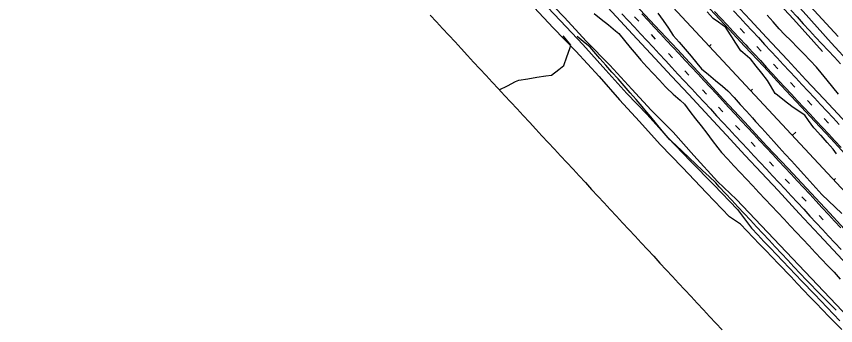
# Model space of a CAD drawing. Extents: x 2132221 to 2141942, y 535736 to 547298.
# Drawn here: x 2133131 to 2134476, y 544567 to 545075 of the extents above; entities that cross this region are included whole.
import ezdxf

# ---------------------------------------------------------------- set-up
doc = ezdxf.new("R2010")
doc.units = 0
for name, color, linetype in [('RD_EX_Driveway', 7, 'Continuous'), ('RD_EX_Fence_Other', 7, 'Continuous'), ('RD_EX_Misc', 7, 'Continuous'), ('RD_EX_Road', 7, 'Continuous'), ('RD_EX_VEG', 7, 'Continuous'), ('RD_HC_Cl', 7, 'Continuous'), ('RD_HC_Data_Tic', 7, 'Continuous'), ('TOPO_E_TLIML-Line', 7, 'Continuous')]:
    doc.layers.add(name, color=color, linetype=linetype)

msp = doc.modelspace()

# ---------------------------------------------------------------- linework, layer by layer
at = {"layer": 'RD_EX_Driveway'}
msp.add_line((2134501.1, 544996.6), (2134468.8, 545031.3), dxfattribs=at)
for points in [[(2134252.5, 545289.8), (2134288.2, 545250.4), (2134326.2, 545210.1), (2134364.6, 545167.4), (2134399.5, 545130.7), (2134434.6, 545091.5), (2134480.2, 545041.6)], [(2134242, 545278.7), (2134276.1, 545241.8), (2134315.6, 545199.7), (2134353.6, 545158.5), (2134388.3, 545120.9), (2134423, 545083.2), (2134468.8, 545031.3)], [(2133992.8, 545101.1), (2134024.4, 545067.6), (2134061.1, 545028.6), (2134098.8, 544986.5), (2134133.6, 544948), (2134166.7, 544913.5), (2134200.4, 544876.5), (2134237.9, 544837), (2134276.4, 544798.4), (2134315.1, 544757.9)], [(2133981.5, 545089.6), (2134012.5, 545056.3), (2134050, 545017.9), (2134087.9, 544976.3), (2134121.5, 544938.1), (2134154.3, 544902.1), (2134188, 544864.7), (2134224.9, 544826.5), (2134264.1, 544785.3), (2134301.8, 544745.6)], [(2134315.1, 544757.9), (2134337.9, 544727), (2134348.3, 544716.2), (2134358.6, 544705.3), (2134369, 544694.5), (2134389.7, 544672.8), (2134400.1, 544661.9), (2134420.8, 544640.2), (2134441.5, 544618.5), (2134451.8, 544607.6), (2134462.2, 544596.8), (2134482.9, 544575)], [(2134486.1, 544560.4), (2134475.7, 544571.2), (2134465.3, 544582), (2134454.9, 544592.8), (2134444.5, 544603.6), (2134434.1, 544614.4), (2134423.7, 544625.3), (2134413.3, 544636.1), (2134403, 544646.9), (2134382.2, 544668.5), (2134361.4, 544690.2), (2134351, 544701), (2134340.6, 544711.8), (2134330.2, 544722.6), (2134319.8, 544733.4), (2134301.8, 544745.6)]]:
    msp.add_lwpolyline(points, dxfattribs=at)
at = {"layer": 'RD_EX_Fence_Other'}
msp.add_line((2134698.1, 544367.8), (2134313.4, 544774.3), dxfattribs=at)
for points in [[(2134232.8, 545268.2), (2134266.6, 545227.5), (2134303.6, 545185), (2134338.2, 545146.2), (2134376.1, 545104.5), (2134407.1, 545070.4), (2134454.9, 545017.5)], [(2133998.2, 545107.7), (2134030.4, 545073.4), (2134067.5, 545033.9), (2134105.8, 544994.6), (2134141.8, 544955.1), (2134173.5, 544921), (2134209.5, 544884.6), (2134243.7, 544846.4), (2134282.5, 544803.9), (2134313.4, 544774.3)]]:
    msp.add_lwpolyline(points, dxfattribs=at)
at = {"layer": 'RD_EX_Misc'}
for p, q in [((2134146.3, 545074), (2134153, 545066.8)), ((2134319.3, 545055.2), (2134326.4, 545047.6)), ((2134173.4, 545045), (2134180.1, 545037.7)), ((2134346.9, 545025.7), (2134354, 545018)), ((2134201.9, 545014.2), (2134208.6, 545006.9)), ((2134228.6, 544985.3), (2134235.3, 544978.1)), ((2134374.1, 544996.3), (2134381.2, 544988.6)), ((2134402, 544966.2), (2134409.1, 544958.6)), ((2134257.5, 544954.2), (2134264.2, 544947)), ((2134429.8, 544936.6), (2134436.9, 544928.9)), ((2134284.1, 544925.7), (2134290.8, 544918.4)), ((2134457.3, 544907), (2134464.4, 544899.3)), ((2134312, 544895.7), (2134318.7, 544888.4)), ((2134337.3, 544868.3), (2134344, 544861.1)), ((2134367.5, 544836.1), (2134374.2, 544828.8)), ((2134393.5, 544807.8), (2134400.2, 544800.5)), ((2134420.9, 544778.4), (2134427.6, 544771.2)), ((2134449.1, 544748.1), (2134455.8, 544740.9))]:
    msp.add_line(p, q, dxfattribs=at)
for points in [[(2134125.5, 545079.2), (2134135.7, 545068.2), (2134145.9, 545057.2), (2134156.1, 545046.2), (2134166.3, 545035.2), (2134176.5, 545024.2), (2134186.7, 545013.2), (2134196.9, 545002.2), (2134207.1, 544991.2), (2134217.3, 544980.2), (2134227.5, 544969.2), (2134237.7, 544958.2), (2134240, 544955.7), (2134250.2, 544944.8), (2134260.4, 544933.8), (2134270.6, 544922.8), (2134280.8, 544911.8), (2134291, 544900.8), (2134301.3, 544889.8), (2134311.5, 544878.9), (2134321.7, 544867.9), (2134331.9, 544856.9), (2134342.1, 544845.9), (2134352.3, 544834.9), (2134362.5, 544823.9), (2134372.8, 544812.9), (2134383, 544802), (2134393.2, 544791), (2134403.4, 544780), (2134413.6, 544769), (2134423.8, 544758), (2134434, 544747), (2134444.3, 544736), (2134454.5, 544725.1), (2134464.7, 544714.1), (2134474.9, 544703.1), (2134485.1, 544692.1)], [(2134157.9, 545079.3), (2134168.2, 545068.3), (2134178.4, 545057.4), (2134188.6, 545046.4), (2134198.8, 545035.4), (2134209, 545024.4), (2134219.2, 545013.4), (2134229.4, 545002.4), (2134239.6, 544991.4), (2134249.8, 544980.4), (2134260.1, 544969.5), (2134270.3, 544958.5), (2134280.5, 544947.5), (2134290.7, 544936.5), (2134300.9, 544925.5), (2134311.1, 544914.5), (2134321.3, 544903.5), (2134331.5, 544892.5), (2134341.8, 544881.5), (2134352, 544870.6), (2134362.2, 544859.6), (2134372.4, 544848.6), (2134382.6, 544837.6), (2134392.8, 544826.6), (2134403, 544815.6), (2134413.2, 544804.6), (2134423.4, 544793.6), (2134433.7, 544782.7), (2134443.9, 544771.7), (2134454.1, 544760.7), (2134464.3, 544749.7), (2134474.5, 544738.7), (2134484.7, 544727.7)], [(2134277.5, 545083), (2134287.7, 545072), (2134297.9, 545061), (2134308.1, 545050), (2134318.4, 545039), (2134328.6, 545028), (2134332.1, 545024.2), (2134342.3, 545013.2), (2134352.6, 545002.2), (2134362.8, 544991.2), (2134373, 544980.2), (2134383.2, 544969.2), (2134393.4, 544958.2), (2134403.6, 544947.2), (2134413.8, 544936.2), (2134424, 544925.2), (2134434.2, 544914.3), (2134444.4, 544903.3), (2134454.6, 544892.3), (2134464.8, 544881.3), (2134475, 544870.3), (2134485.2, 544859.3)], [(2134308.6, 545083.9), (2134318.8, 545072.9), (2134329, 545062), (2134339.2, 545051), (2134349.4, 545040), (2134359.6, 545029), (2134369.8, 545018), (2134380, 545007), (2134390.2, 544996), (2134400.4, 544985), (2134410.6, 544974), (2134420.8, 544963), (2134431, 544952), (2134441.3, 544941.1), (2134451.5, 544930.1), (2134461.7, 544919.1), (2134471.9, 544908.1), (2134482.1, 544897.1)]]:
    msp.add_lwpolyline(points, dxfattribs=at)
at = {"layer": 'RD_EX_Road'}
for points in [[(2134192.8, 545224.1), (2134214.6, 545200.5), (2134244.1, 545168.3), (2134273.6, 545136.5), (2134302.8, 545104.9), (2134335.8, 545069.4), (2134362.9, 545040.3), (2134397.2, 545003.4), (2134427.5, 544970.7), (2134456.6, 544939.7), (2134480, 544914.6), (2134505.5, 544887), (2134529.5, 544861), (2134561.9, 544826.2), (2134587.6, 544798.5), (2134612.7, 544771.4), (2134641.9, 544740), (2134666.9, 544713.2), (2134688.5, 544690.1), (2134716.6, 544659.7), (2134741.8, 544632.4)], [(2134167.6, 545197.3), (2134189, 545174.2), (2134211.6, 545149.8), (2134240.5, 545118.9), (2134270.2, 545086.8), (2134301.4, 545053.3), (2134326.8, 545026), (2134358.3, 544992.5), (2134387, 544961.6), (2134419.4, 544926.6), (2134442.2, 544902.1), (2134468.1, 544874.1), (2134497.3, 544842.5), (2134522, 544815.9), (2134543.4, 544792.5), (2134572, 544762), (2134596.4, 544736), (2134618.1, 544712.5), (2134641.8, 544686.8), (2134661.7, 544665.4), (2134670.3, 544656.1)], [(2134108.6, 545136.1), (2134139, 545103.8), (2134179.5, 545060), (2134216.5, 545020.6), (2134256.4, 544977.3), (2134292.4, 544938.5), (2134326.7, 544901.5), (2134363.5, 544862), (2134398.3, 544824.9), (2134428.2, 544792.7), (2134465.9, 544752.1), (2134496.9, 544718.9), (2134537.9, 544674.7), (2134571.9, 544638.2), (2134598.8, 544609.2), (2134633.7, 544571.5)], [(2134071.9, 545122.8), (2134087.6, 545105.7), (2134116.4, 545074.4), (2134143, 545045.7), (2134173.1, 545013.3), (2134206.9, 544976.9), (2134235.1, 544946.6), (2134275.1, 544903.3), (2134296.8, 544879.9), (2134327.9, 544846.4), (2134354.4, 544818), (2134381.6, 544788.9), (2134416.5, 544751.3), (2134449.4, 544715.9), (2134487.3, 544674.9), (2134518.1, 544642), (2134550.3, 544607.4), (2134565.8, 544590.7), (2134592.1, 544562.8), (2134610.9, 544542.4)]]:
    msp.add_lwpolyline(points, dxfattribs=at)
at = {"layer": 'RD_EX_VEG'}
for points in [[(2134079.9, 545079.9), (2134091.5, 545070.4), (2134103.1, 545060.9), (2134114.7, 545051.4), (2134120.1, 545046.9), (2134129.6, 545035.3), (2134139.1, 545023.7), (2134148.6, 545012.1), (2134156.2, 545002.8), (2134166.4, 544991.9), (2134176.6, 544980.9), (2134186.9, 544970), (2134197.1, 544959), (2134198.6, 544957.4), (2134209.7, 544947.3), (2134220.8, 544937.2), (2134228, 544930.7), (2134237.1, 544918.8), (2134246.2, 544906.9), (2134255.4, 544895), (2134264.5, 544883), (2134273.6, 544871.1), (2134282.7, 544859.2), (2134288.8, 544851.3), (2134299.1, 544840.4), (2134309.3, 544829.4), (2134319.6, 544818.5), (2134329.9, 544807.6), (2134340.1, 544796.6), (2134350.4, 544785.7), (2134360.7, 544774.8), (2134370.9, 544763.8), (2134381.2, 544752.9), (2134391.5, 544741.9), (2134401.7, 544731), (2134412, 544720.1), (2134422.3, 544709.1), (2134432.5, 544698.2), (2134442.8, 544687.3), (2134453.1, 544676.3), (2134463.3, 544665.4), (2134473.6, 544654.5), (2134483.9, 544643.5)], [(2134184.5, 545080.2), (2134193, 545067.9), (2134201.6, 545055.5), (2134209.7, 545043.7), (2134219.4, 545032.3), (2134229.1, 545020.8), (2134238.8, 545009.4), (2134248.5, 544997.9), (2134256, 544989), (2134267.5, 544979.4), (2134279, 544969.7), (2134290.5, 544960.1), (2134299.5, 544952.6), (2134309.5, 544941.4), (2134319.6, 544930.3), (2134329.7, 544919.2), (2134339.8, 544908.1), (2134344.8, 544902.5), (2134354.9, 544891.4), (2134365, 544880.3), (2134375, 544869.2), (2134383.5, 544859.8), (2134393.6, 544848.7), (2134403.6, 544837.6), (2134413.7, 544826.5), (2134423.8, 544815.4), (2134433.9, 544804.2), (2134443.9, 544793.1), (2134453.8, 544782.2), (2134464.6, 544771.8), (2134475.4, 544761.4), (2134486.2, 544751)], [(2134477.7, 544849.2), (2134472.4, 544856.8), (2134462.3, 544867.9), (2134452.2, 544879), (2134451.8, 544879.5), (2134441.7, 544890.6), (2134440.6, 544891.8), (2134431.8, 544903.9), (2134425.6, 544912.4), (2134413.2, 544920.9), (2134404.2, 544927), (2134392.4, 544936.2), (2134380.6, 544945.5), (2134376.8, 544948.4), (2134369.2, 544961.4), (2134364.3, 544969.8), (2134354.9, 544981.5), (2134345.6, 544993.3), (2134336.3, 545005), (2134335.6, 545006), (2134324, 545015.6), (2134320.8, 545018.3), (2134312.6, 545030.9), (2134305.9, 545041.2), (2134297.8, 545053.8), (2134296.1, 545056.5), (2134283.8, 545065.2), (2134275.1, 545071.3), (2134265.3, 545082.6)], [(2134402.6, 545084.9), (2134412.8, 545073.9), (2134423, 545062.9), (2134433.2, 545051.9), (2134443.4, 545040.9), (2134453.6, 545029.9), (2134463.8, 545018.9), (2134474.1, 545007.9), (2134484.3, 544996.9)], [(2134481, 544947), (2134471.5, 544958.7), (2134462.1, 544970.4), (2134452.7, 544982), (2134444.9, 544991.7), (2134434.4, 545002.4), (2134423.9, 545013.2), (2134413.5, 545023.9), (2134403, 545034.7), (2134392.5, 545045.4), (2134383.7, 545054.5), (2134373.7, 545065.7), (2134363.7, 545076.9)], [(2134041.6, 545027.9), (2134032, 545039.4), (2134029.2, 545042.8)], [(2134477, 544592.3), (2134466.4, 544603), (2134455.9, 544613.6), (2134445.3, 544624.2), (2134434.7, 544634.9), (2134428.2, 544641.4), (2134418, 544652.4), (2134407.8, 544663.4), (2134397.6, 544674.3), (2134387.3, 544685.3), (2134377.1, 544696.3), (2134366.9, 544707.3), (2134356.7, 544718.3), (2134346.5, 544729.3), (2134336.3, 544740.2), (2134326.1, 544751.2), (2134315.8, 544762.2), (2134305.6, 544773.2), (2134295.4, 544784.2), (2134285.2, 544795.2), (2134279.4, 544801.4), (2134268.5, 544811.7), (2134257.6, 544822), (2134246.7, 544832.3), (2134235.8, 544842.6), (2134224.9, 544852.9), (2134214, 544863.2), (2134203.1, 544873.5), (2134201.3, 544875.2), (2134191.7, 544886.8), (2134182.2, 544898.3), (2134172.6, 544909.9), (2134163.1, 544921.5), (2134158.5, 544927), (2134148.7, 544938.2), (2134138.8, 544949.5), (2134128.9, 544960.8), (2134119, 544972.1), (2134109.1, 544983.4), (2134099.2, 544994.6), (2134089.3, 545005.9), (2134079.4, 545017.2), (2134073.4, 545024.1), (2134061.8, 545033.6), (2134052, 545041.7)], [(2133924, 544954.5), (2133937.5, 544961.1), (2133950.9, 544967.7), (2133956.1, 544970.2), (2133971, 544972.5), (2133985.8, 544974.8), (2134000.6, 544977), (2134009.8, 544978.5), (2134021.8, 544987.6), (2134030.1, 544994), (2134034.9, 545008.2), (2134039.7, 545022.4), (2134041.6, 545027.9)]]:
    msp.add_lwpolyline(points, dxfattribs=at)
at = {"layer": 'RD_HC_Cl'}
msp.add_line((2132442.2, 546992.8), (2135969.5, 543194.6), dxfattribs=at)
at = {"layer": 'RD_HC_Data_Tic'}
for p, q in [((2134268.9, 545025.8), (2134271.8, 545028.5)), ((2134336.9, 544952.5), (2134339.8, 544955.3)), ((2134405, 544879.3), (2134410.8, 544884.7)), ((2134473, 544806), (2134475.9, 544808.7))]:
    msp.add_line(p, q, dxfattribs=at)
at = {"layer": 'TOPO_E_TLIML-Line'}
msp.add_lwpolyline([(2133810.6, 545076.9), (2133820.8, 545065.9), (2133831, 545054.9), (2133841.2, 545043.9), (2133851.4, 545032.9), (2133861.6, 545021.9), (2133871.8, 545010.9), (2133882, 544999.9), (2133892.1, 544988.9), (2133902.3, 544977.9), (2133912.5, 544966.9), (2133922.7, 544955.9), (2133932.9, 544944.9), (2133943.1, 544933.9), (2133953.3, 544922.9), (2133963.5, 544911.9), (2133973.7, 544900.9), (2133983.9, 544889.9), (2133994.1, 544878.9), (2134004.3, 544867.8), (2134014.5, 544856.8), (2134024.7, 544845.8), (2134034.9, 544834.8), (2134045.1, 544823.8), (2134055.3, 544812.8), (2134065.4, 544801.8), (2134075.6, 544790.8), (2134085.8, 544779.8), (2134096, 544768.8), (2134106.2, 544757.8), (2134116.4, 544746.8), (2134126.6, 544735.8), (2134136.8, 544724.8), (2134147, 544713.8), (2134157.2, 544702.8), (2134167.4, 544691.8), (2134177.6, 544680.8), (2134187.8, 544669.8), (2134198, 544658.8), (2134208.2, 544647.8), (2134218.4, 544636.8), (2134228.6, 544625.8), (2134238.8, 544614.8), (2134248.9, 544603.8), (2134259.1, 544592.8), (2134269.3, 544581.8), (2134279.5, 544570.8), (2134289.7, 544559.8)], dxfattribs=at)

doc.saveas('drawing.dxf')
